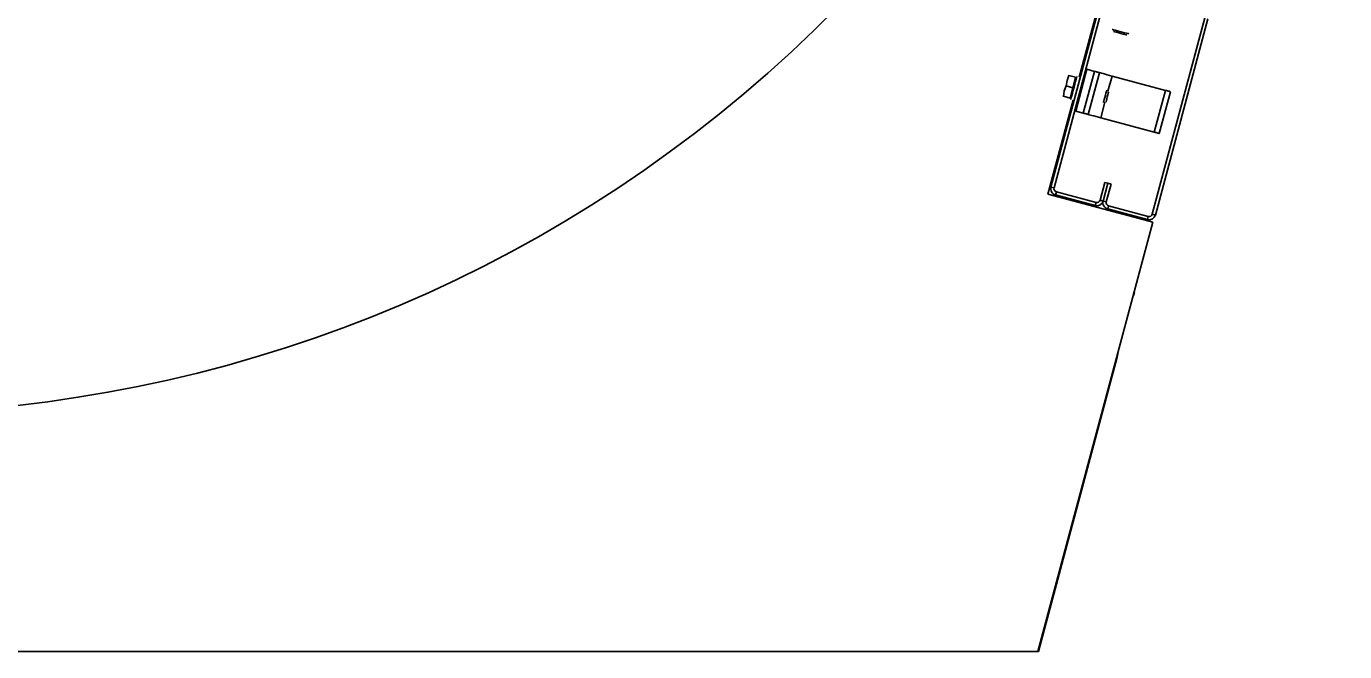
# Model space of a CAD drawing. Extents: x -264222 to -263592, y -1242345 to -1242048.
# Drawn here: x -263830.56 to -263829.981, y -1242241.971 to -1242241.696 of the extents above; entities that cross this region are included whole.
import ezdxf

# ---------------------------------------------------------------- set-up
doc = ezdxf.new("R2010")
doc.units = 0
doc.layers.add('KFA_2D_SITUACIA_DSP', color=7, linetype='Continuous')

msp = doc.modelspace()

# ---------------------------------------------------------------- linework, layer by layer
at = {"layer": 'KFA_2D_SITUACIA_DSP'}
for p, q in [((-263830.09784, -1242241.71864), (-263829.98129, -1242241.28368)), ((-263830.11031, -1242241.76693), (-263830.0872, -1242241.68067)), ((-263830.10894, -1242241.7673), (-263830.08582, -1242241.68104)), ((-263830.04269, -1242241.6926), (-263830.06581, -1242241.77886)), ((-263830.04132, -1242241.69297), (-263830.06443, -1242241.77923)), ((-263830.08326, -1242241.69771), (-263830.0834, -1242241.69768)), ((-263830.0828, -1242241.69783), (-263830.08326, -1242241.69771)), ((-263830.08289, -1242241.69855), (-263830.08289, -1242241.69855)), ((-263830.08289, -1242241.69855), (-263830.08269, -1242241.6986)), ((-263830.08208, -1242241.69803), (-263830.0828, -1242241.69783)), ((-263830.08269, -1242241.6986), (-263830.08219, -1242241.69874)), ((-263830.08219, -1242241.69874), (-263830.08144, -1242241.69894)), ((-263830.08114, -1242241.69828), (-263830.08208, -1242241.69803)), ((-263830.08144, -1242241.69894), (-263830.08052, -1242241.69918)), ((-263830.08008, -1242241.69856), (-263830.08114, -1242241.69828)), ((-263830.08052, -1242241.69918), (-263830.07954, -1242241.69945)), ((-263830.07899, -1242241.69886), (-263830.08008, -1242241.69856)), ((-263830.07954, -1242241.69945), (-263830.0786, -1242241.6997)), ((-263830.07796, -1242241.69913), (-263830.07899, -1242241.69886)), ((-263830.0786, -1242241.6997), (-263830.0778, -1242241.69991)), ((-263830.07709, -1242241.69936), (-263830.07796, -1242241.69913)), ((-263830.0778, -1242241.69991), (-263830.07723, -1242241.70006)), ((-263830.07723, -1242241.70006), (-263830.07695, -1242241.70014)), ((-263830.07645, -1242241.69954), (-263830.07709, -1242241.69936)), ((-263830.07695, -1242241.70014), (-263830.07693, -1242241.70015)), ((-263830.07611, -1242241.69963), (-263830.07645, -1242241.69954)), ((-263830.07605, -1242241.69964), (-263830.07611, -1242241.69963)), ((-263830.10325, -1242241.72017), (-263830.1024, -1242241.71791)), ((-263830.1024, -1242241.71791), (-263830.10324, -1242241.72011)), ((-263830.1024, -1242241.71791), (-263830.10263, -1242241.71785)), ((-263830.10263, -1242241.71785), (-263830.10261, -1242241.71785)), ((-263830.09945, -1242241.7187), (-263830.1024, -1242241.71791)), ((-263830.10068, -1242241.72329), (-263830.09945, -1242241.7187)), ((-263830.09449, -1242241.71521), (-263830.0994, -1242241.73357)), ((-263830.09901, -1242241.71888), (-263830.0992, -1242241.7196)), ((-263830.0989, -1242241.71846), (-263830.09901, -1242241.71888)), ((-263830.09887, -1242241.71836), (-263830.0989, -1242241.71846)), ((-263830.0961, -1242241.73445), (-263830.09118, -1242241.7161)), ((-263830.09449, -1242241.71521), (-263830.09118, -1242241.7161)), ((-263830.0939, -1242241.73504), (-263830.08898, -1242241.71669)), ((-263830.09118, -1242241.7161), (-263830.09075, -1242241.71621)), ((-263830.09075, -1242241.71621), (-263830.09034, -1242241.71632)), ((-263830.09034, -1242241.71632), (-263830.08996, -1242241.71643)), ((-263830.08996, -1242241.71643), (-263830.08963, -1242241.71652)), ((-263830.08963, -1242241.71652), (-263830.08935, -1242241.71659)), ((-263830.08935, -1242241.71659), (-263830.08915, -1242241.71664)), ((-263830.08915, -1242241.71664), (-263830.08902, -1242241.71668)), ((-263830.08902, -1242241.71668), (-263830.08898, -1242241.71669)), ((-263830.08888, -1242241.71672), (-263830.08898, -1242241.71669)), ((-263830.08856, -1242241.7168), (-263830.08888, -1242241.71672)), ((-263830.08805, -1242241.71694), (-263830.08856, -1242241.7168)), ((-263830.08737, -1242241.71712), (-263830.08805, -1242241.71694)), ((-263830.08653, -1242241.71734), (-263830.08737, -1242241.71712)), ((-263830.08558, -1242241.7176), (-263830.08653, -1242241.71734)), ((-263830.08455, -1242241.71788), (-263830.08558, -1242241.7176)), ((-263830.08525, -1242241.7248), (-263830.08348, -1242241.71816)), ((-263830.08348, -1242241.71816), (-263830.08455, -1242241.71788)), ((-263830.08348, -1242241.71816), (-263830.05998, -1242241.72446)), ((-263830.10447, -1242241.7247), (-263830.10486, -1242241.72708)), ((-263830.10486, -1242241.72708), (-263830.10448, -1242241.72476)), ((-263830.10448, -1242241.72476), (-263830.10363, -1242241.7225)), ((-263830.10363, -1242241.7225), (-263830.10447, -1242241.7247)), ((-263830.10324, -1242241.72011), (-263830.10363, -1242241.7225)), ((-263830.10363, -1242241.7225), (-263830.10325, -1242241.72017)), ((-263830.10068, -1242241.72329), (-263830.10363, -1242241.7225)), ((-263830.10191, -1242241.72787), (-263830.10068, -1242241.72329)), ((-263830.10048, -1242241.72438), (-263830.10082, -1242241.72563)), ((-263830.10013, -1242241.72306), (-263830.10048, -1242241.72438)), ((-263830.09978, -1242241.72177), (-263830.10013, -1242241.72306)), ((-263830.09947, -1242241.72059), (-263830.09978, -1242241.72177)), ((-263830.0992, -1242241.7196), (-263830.09947, -1242241.72059)), ((-263830.0858, -1242241.7245), (-263830.08593, -1242241.72498)), ((-263830.08576, -1242241.72433), (-263830.0858, -1242241.7245)), ((-263830.0649, -1242241.74281), (-263830.05998, -1242241.72446)), ((-263830.05998, -1242241.72446), (-263830.05955, -1242241.72457)), ((-263830.05955, -1242241.72457), (-263830.05914, -1242241.72468)), ((-263830.05914, -1242241.72468), (-263830.05876, -1242241.72479)), ((-263830.05876, -1242241.72479), (-263830.05843, -1242241.72488)), ((-263830.05843, -1242241.72488), (-263830.05815, -1242241.72495)), ((-263830.11162, -1242241.77009), (-263830.10054, -1242241.72873)), ((-263830.10486, -1242241.72708), (-263830.10509, -1242241.72702)), ((-263830.10509, -1242241.72702), (-263830.10507, -1242241.72703)), ((-263830.10191, -1242241.72787), (-263830.10486, -1242241.72708)), ((-263830.10157, -1242241.72844), (-263830.10158, -1242241.72846)), ((-263830.1015, -1242241.72818), (-263830.10157, -1242241.72844)), ((-263830.10135, -1242241.7276), (-263830.1015, -1242241.72818)), ((-263830.10111, -1242241.72672), (-263830.10135, -1242241.7276)), ((-263830.10082, -1242241.72563), (-263830.10111, -1242241.72672)), ((-263830.08839, -1242241.73652), (-263830.08656, -1242241.72969)), ((-263830.08719, -1242241.72967), (-263830.08724, -1242241.72984)), ((-263830.08706, -1242241.7292), (-263830.08719, -1242241.72967)), ((-263830.08687, -1242241.72846), (-263830.08706, -1242241.7292)), ((-263830.08663, -1242241.72757), (-263830.08687, -1242241.72846)), ((-263830.08637, -1242241.72661), (-263830.08663, -1242241.72757)), ((-263830.08613, -1242241.72571), (-263830.08637, -1242241.72661)), ((-263830.0861, -1242241.72943), (-263830.08615, -1242241.7296)), ((-263830.08593, -1242241.72498), (-263830.08613, -1242241.72571)), ((-263830.08597, -1242241.72894), (-263830.0861, -1242241.72943)), ((-263830.08577, -1242241.72821), (-263830.08597, -1242241.72894)), ((-263830.08554, -1242241.72734), (-263830.08577, -1242241.72821)), ((-263830.08531, -1242241.72648), (-263830.08554, -1242241.72734)), ((-263830.08511, -1242241.72575), (-263830.08531, -1242241.72648)), ((-263830.08498, -1242241.72526), (-263830.08511, -1242241.72575)), ((-263830.08494, -1242241.72509), (-263830.08498, -1242241.72526)), ((-263830.0627, -1242241.7434), (-263830.05778, -1242241.72505)), ((-263830.05815, -1242241.72495), (-263830.05795, -1242241.725)), ((-263830.05795, -1242241.725), (-263830.05782, -1242241.72504)), ((-263830.05782, -1242241.72504), (-263830.05778, -1242241.72505)), ((-263830.0994, -1242241.73357), (-263830.0961, -1242241.73445)), ((-263830.09567, -1242241.73457), (-263830.0961, -1242241.73445)), ((-263830.09526, -1242241.73468), (-263830.09567, -1242241.73457)), ((-263830.09488, -1242241.73478), (-263830.09526, -1242241.73468)), ((-263830.09454, -1242241.73487), (-263830.09488, -1242241.73478)), ((-263830.09427, -1242241.73494), (-263830.09454, -1242241.73487)), ((-263830.09407, -1242241.735), (-263830.09427, -1242241.73494)), ((-263830.09394, -1242241.73503), (-263830.09407, -1242241.735)), ((-263830.0939, -1242241.73504), (-263830.09394, -1242241.73503)), ((-263830.0939, -1242241.73504), (-263830.09379, -1242241.73507)), ((-263830.09379, -1242241.73507), (-263830.09348, -1242241.73515)), ((-263830.09348, -1242241.73515), (-263830.09297, -1242241.73529)), ((-263830.09297, -1242241.73529), (-263830.09229, -1242241.73547)), ((-263830.09229, -1242241.73547), (-263830.09145, -1242241.7357)), ((-263830.09145, -1242241.7357), (-263830.0905, -1242241.73595)), ((-263830.0905, -1242241.73595), (-263830.08947, -1242241.73623)), ((-263830.08947, -1242241.73623), (-263830.08839, -1242241.73652)), ((-263830.08839, -1242241.73652), (-263830.0649, -1242241.74281)), ((-263830.06447, -1242241.74293), (-263830.0649, -1242241.74281)), ((-263830.06406, -1242241.74304), (-263830.06447, -1242241.74293)), ((-263830.06368, -1242241.74314), (-263830.06406, -1242241.74304)), ((-263830.06334, -1242241.74323), (-263830.06368, -1242241.74314)), ((-263830.06307, -1242241.7433), (-263830.06334, -1242241.74323)), ((-263830.06287, -1242241.74336), (-263830.06307, -1242241.7433)), ((-263830.06274, -1242241.74339), (-263830.06287, -1242241.74336)), ((-263830.0627, -1242241.7434), (-263830.06274, -1242241.74339)), ((-263830.08666, -1242241.76491), (-263830.08875, -1242241.77271)), ((-263830.08528, -1242241.76528), (-263830.08737, -1242241.77308)), ((-263830.08737, -1242241.77308), (-263830.08528, -1242241.76528)), ((-263830.08528, -1242241.76528), (-263830.08666, -1242241.76491)), ((-263830.0839, -1242241.76565), (-263830.08528, -1242241.76528)), ((-263830.06556, -1242241.78244), (-263830.11162, -1242241.77009)), ((-263830.10894, -1242241.7673), (-263830.11031, -1242241.76693)), ((-263830.1083, -1242241.77042), (-263830.10793, -1242241.76905)), ((-263830.09086, -1242241.77509), (-263830.1083, -1242241.77042)), ((-263830.09049, -1242241.77372), (-263830.10793, -1242241.76905)), ((-263830.08599, -1242241.77345), (-263830.0839, -1242241.76565)), ((-263830.09049, -1242241.77372), (-263830.09086, -1242241.77509)), ((-263830.08737, -1242241.77308), (-263830.08875, -1242241.77271)), ((-263830.08599, -1242241.77345), (-263830.08737, -1242241.77308)), ((-263830.08536, -1242241.77657), (-263830.08499, -1242241.77519)), ((-263830.06792, -1242241.78124), (-263830.08536, -1242241.77657)), ((-263830.06755, -1242241.77986), (-263830.08499, -1242241.77519)), ((-263830.11611, -1242241.97111), (-263830.06556, -1242241.78244)), ((-263830.06755, -1242241.77986), (-263830.06792, -1242241.78124)), ((-263830.06443, -1242241.77923), (-263830.06581, -1242241.77886)), ((-263830.07406, -1242241.81462), (-263830.0743, -1242241.81508)), ((-263830.07355, -1242241.81327), (-263830.07406, -1242241.81462)), ((-263830.08094, -1242241.8403), (-263830.08118, -1242241.84172)), ((-263830.08092, -1242241.83978), (-263830.08094, -1242241.8403)), ((-263830.08118, -1242241.84172), (-263830.11584, -1242241.97111)), ((-263830.11611, -1242241.97111), (-263830.63027, -1242241.97111)), ((-263830.11584, -1242241.97111), (-263830.11611, -1242241.97111))]:
    msp.add_line(p, q, dxfattribs=at)
for centre, radius, start, end in [((-263830.63074, -1242241.26811), 0.5985, 234.56502, 125.43498), ((-263830.09971, -1242241.71967), 0.000475, 344.99999, 75), ((-263830.10165, -1242241.7269), 0.000475, 255, 344.99999), ((-263830.10756, -1242241.76767), 0.00285, 164.99999, 255), ((-263830.10756, -1242241.76767), 0.00143, 164.99999, 255), ((-263830.09012, -1242241.77234), 0.00285, 255, 344.99999), ((-263830.09012, -1242241.77234), 0.00143, 255, 344.99999), ((-263830.08462, -1242241.77382), 0.00285, 164.99999, 255), ((-263830.08462, -1242241.77382), 0.00143, 164.99999, 255), ((-263830.06718, -1242241.77849), 0.00285, 255, 344.99999), ((-263830.06718, -1242241.77849), 0.00143, 255, 344.99999)]:
    msp.add_arc(centre, radius, start, end, dxfattribs=at)

doc.saveas('drawing.dxf')
